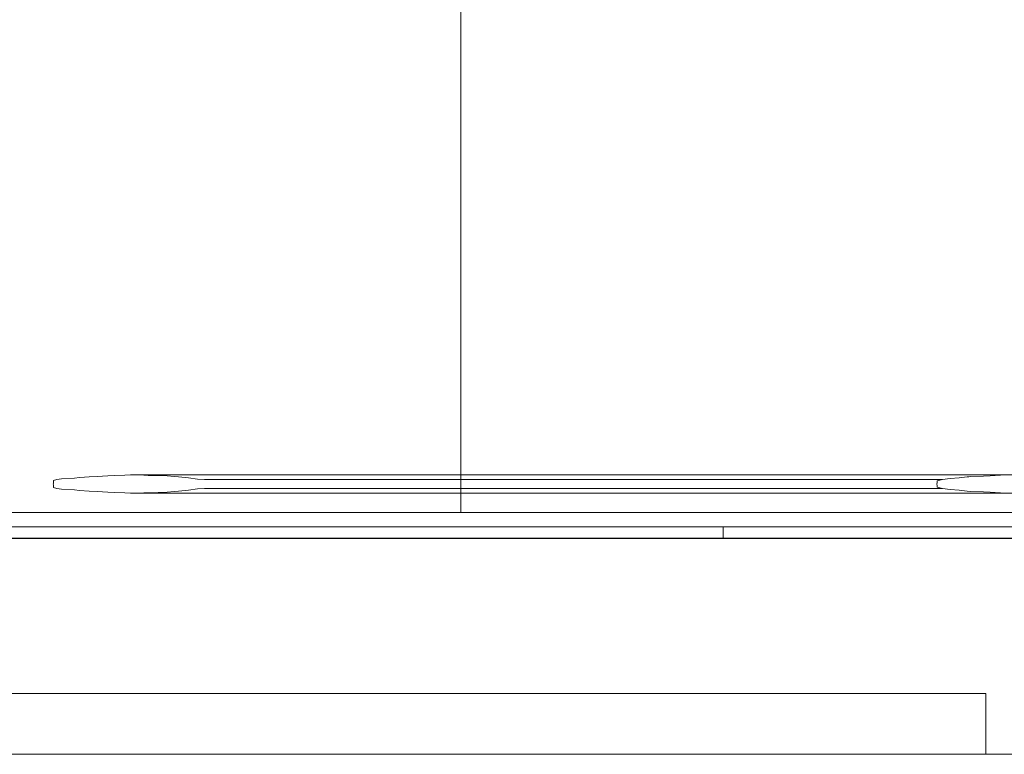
# Model space of a CAD drawing. Header units: millimetres. Extents: x 2 to 902, y -447 to 199.
# Tile 761 of 1056: x 38.48 to 43.04, y 152.72 to 156.13. Entities that reach past the tile are written whole.
import ezdxf

# ---------------------------------------------------------------- set-up
doc = ezdxf.new("R2010")
doc.units = ezdxf.units.MM
doc.header["$MEASUREMENT"] = 0
for name, color, linetype, lineweight in [('IFC-Corrimão-Contorno', 36, 'Continuous', 5), ('IFC-Laje-Contorno', 134, 'Continuous', 5), ('IFC-Parede padrão-Contorno', 44, 'Continuous', 5), ('IFC-Parede-Contorno', 42, 'Continuous', 5), ('IFC-Viga-Contorno', 66, 'Continuous', 5)]:
    doc.layers.add(name, color=color, linetype=linetype, lineweight=lineweight)

msp = doc.modelspace()

# ---------------------------------------------------------------- linework, layer by layer
at = {"layer": 'IFC-Corrimão-Contorno', "color": 7, "lineweight": 5}
for p, q in [((38.6381, 153.9754), (38.6389, 153.9798)), ((38.6381, 153.9754), (38.6389, 153.9711)), ((38.6389, 153.9924), (38.654, 153.9963)), ((38.6389, 153.9861), (38.6389, 153.9924)), ((38.6389, 153.9798), (38.6389, 153.9861)), ((38.654, 153.9963), (38.6755, 153.9993)), ((38.6755, 153.9993), (38.7363, 154.0031)), ((38.7363, 154.0031), (38.7594, 154.006)), ((38.7594, 154.006), (38.7821, 154.0075)), ((38.7821, 154.0075), (38.8047, 154.0089)), ((38.8047, 154.0089), (38.8414, 154.0102)), ((38.8414, 154.0102), (38.8901, 154.0133)), ((38.8901, 154.0133), (38.9201, 154.0145)), ((38.9201, 154.0145), (38.9703, 154.0159)), ((38.9703, 154.0159), (38.9959, 154.0174)), ((38.9959, 154.0174), (39.0581, 154.0167)), ((38.9959, 154.0174), (42.2425, 154.0174)), ((39.0581, 154.0167), (39.0775, 154.0156)), ((39.0775, 154.0156), (39.1246, 154.015)), ((39.1246, 154.015), (39.1458, 154.0143)), ((39.1458, 154.0143), (39.1654, 154.0132)), ((39.1654, 154.0132), (39.1981, 154.0098)), ((39.1981, 154.0098), (39.2189, 154.0086)), ((39.2189, 154.0086), (39.2644, 154.0036)), ((39.2644, 154.0036), (39.3069, 153.9981)), ((39.3069, 153.9981), (39.3385, 153.9962)), ((39.3385, 153.9962), (42.7562, 153.996)), ((42.2425, 154.0174), (43.4808, 154.0174)), ((42.2425, 154.0174), (43.4808, 154.0174)), ((42.7312, 153.9754), (42.7325, 153.9825)), ((42.7312, 153.9754), (42.7325, 153.9684)), ((42.7325, 153.9898), (42.7569, 153.9962)), ((42.7325, 153.9862), (42.7325, 153.9898)), ((42.7325, 153.9825), (42.7325, 153.9862)), ((42.7569, 153.9962), (42.7919, 154.0011)), ((42.7919, 154.0011), (42.8337, 154.0037)), ((42.8337, 154.0037), (42.871, 154.0085)), ((42.871, 154.0085), (42.8798, 154.0091)), ((42.8798, 154.0091), (42.8885, 154.0096)), ((42.8885, 154.0096), (42.9474, 154.0118)), ((42.9474, 154.0118), (42.9776, 154.0137)), ((42.9776, 154.0137), (43.0257, 154.0157)), ((43.0257, 154.0157), (43.086, 154.0173)), ((38.6389, 153.9648), (38.6389, 153.9711)), ((38.6389, 153.9585), (38.6389, 153.9648)), ((38.6389, 153.9585), (38.654, 153.9546)), ((38.654, 153.9546), (38.6755, 153.9515)), ((38.6755, 153.9515), (38.7363, 153.9478)), ((38.7363, 153.9478), (38.7594, 153.9448)), ((38.7594, 153.9448), (38.8047, 153.942)), ((38.8047, 153.942), (38.8414, 153.9406)), ((38.8414, 153.9406), (38.8901, 153.9376)), ((38.8901, 153.9376), (38.9201, 153.9364)), ((38.9201, 153.9364), (38.9703, 153.935)), ((38.9703, 153.935), (38.9959, 153.9334)), ((38.9959, 153.9334), (39.0581, 153.9341)), ((38.9959, 153.9334), (42.2425, 153.9334)), ((39.0581, 153.9341), (39.0775, 153.9353)), ((39.0775, 153.9353), (39.1246, 153.9359)), ((39.1246, 153.9359), (39.1458, 153.9366)), ((39.1458, 153.9366), (39.1654, 153.9377)), ((39.1654, 153.9377), (39.1981, 153.941)), ((39.1981, 153.941), (39.2189, 153.9423)), ((39.2189, 153.9423), (39.2644, 153.9473)), ((39.2644, 153.9473), (39.3069, 153.9528)), ((39.3069, 153.9528), (39.3385, 153.9547)), ((39.3385, 153.9547), (42.7562, 153.9548)), ((42.2425, 153.9334), (43.0992, 153.9334)), ((42.7325, 153.9647), (42.7325, 153.9684)), ((42.7325, 153.961), (42.7325, 153.9647)), ((42.7325, 153.961), (42.7569, 153.9547)), ((42.7569, 153.9547), (42.7919, 153.9497)), ((42.7919, 153.9497), (42.8337, 153.9472)), ((42.8337, 153.9472), (42.871, 153.9424)), ((42.871, 153.9424), (42.8885, 153.9413)), ((42.8885, 153.9413), (42.9474, 153.9391)), ((42.9474, 153.9391), (42.9776, 153.9372)), ((42.9776, 153.9372), (43.0257, 153.9352)), ((43.0257, 153.9352), (43.086, 153.9336))]:
    msp.add_line(p, q, dxfattribs=at)
at = {"layer": 'IFC-Laje-Contorno', "color": 7, "lineweight": 5}
for p, q in [((40.5266, 153.843), (40.5266, 179.9252)), ((37.9466, 153.843), (40.5266, 153.843)), ((40.5266, 153.843), (43.1066, 153.843)), ((42.9461, 153.723), (43.4808, 153.723)), ((35.7082, 152.723), (43.061, 152.723)), ((39.8485, 152.723), (42.9461, 152.723))]:
    msp.add_line(p, q, dxfattribs=at)
at = {"layer": 'IFC-Parede padrão-Contorno', "color": 7, "lineweight": 5}
for p, q in [((28.6238, 153.723), (42.9461, 153.723)), ((42.9461, 153.723), (48.9238, 153.723)), ((28.6238, 152.723), (42.9461, 152.723)), ((42.9461, 152.723), (47.1131, 152.723))]:
    msp.add_line(p, q, dxfattribs=at)
at = {"layer": 'IFC-Parede-Contorno', "color": 7, "lineweight": 5}
for p, q in [((30.684, 153.7771), (41.8187, 153.7771)), ((41.7404, 153.7418), (41.7404, 153.7772)), ((41.7404, 153.7772), (66.6983, 153.7772)), ((30.684, 153.7244), (41.8187, 153.7244)), ((41.7404, 153.7244), (41.7404, 153.7418)), ((41.7404, 153.7244), (66.6983, 153.7244))]:
    msp.add_line(p, q, dxfattribs=at)
at = {"layer": 'IFC-Viga-Contorno', "color": 7, "lineweight": 5}
for p, q in [((35.7082, 153.0043), (42.9582, 153.0043)), ((42.9582, 152.7243), (42.9582, 153.0043)), ((35.7082, 152.7243), (42.9582, 152.7243))]:
    msp.add_line(p, q, dxfattribs=at)

doc.saveas('drawing.dxf')
